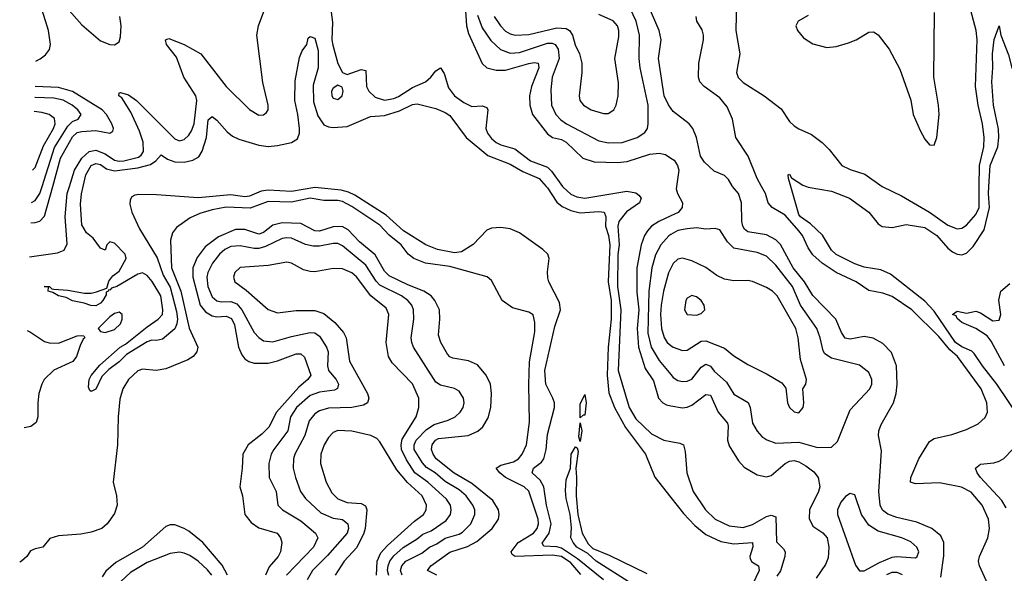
# Model space of a CAD drawing. Header units: inches. Extents: x 1694797 to 1849917, y 907313 to 1017959.
# Tile 286 of 656: x 1697203 to 1701432, y 988338 to 990717. Entities that reach past the tile are written whole.
import ezdxf

# ---------------------------------------------------------------- set-up
doc = ezdxf.new("R2010")
doc.units = ezdxf.units.IN
doc.header["$MEASUREMENT"] = 0
for name, color, linetype in [('B6998', 7, 'Continuous'), ('B6999', 7, 'Continuous'), ('B7908', 7, 'Continuous'), ('B7909', 7, 'Continuous')]:
    doc.layers.add(name, color=color, linetype=linetype)

msp = doc.modelspace()

# ---------------------------------------------------------------- linework, layer by layer
at = {"layer": 'B6998', "color": 5}
for points, elevation in [([(1697245.6, 989697.8), (1697364.9, 989715.1), (1697393.6, 989726.4), (1697406.3, 989753.7), (1697398, 989870), (1697406.9, 989970), (1697416.5, 990000)], 780), ([(1697250.3, 989843.5), (1697270, 989845.6), (1697290, 989851.6), (1697310, 989872.4), (1697344.8, 990000)], 820), ([(1697253.2, 989931.7), (1697270, 989940.1), (1697290.2, 989969.8), (1697299.6, 990000)], 840), ([(1699710.3, 988310), (1699599.5, 988399.5), (1699530, 988446.1), (1699510, 988451.9), (1699454.8, 988454.8), (1699446.9, 988466.9), (1699477.3, 988510), (1699485.4, 988550), (1699465.2, 988630), (1699454.7, 988710), (1699438.3, 988738.3), (1699403.7, 988770), (1699409.9, 988790), (1699444, 988816), (1699453.8, 988830), (1699463.9, 988870), (1699470, 988934), (1699500.6, 989050), (1699499.9, 989070), (1699493, 989090), (1699462.6, 989150), (1699458.4, 989210), (1699500.9, 989399.1), (1699525.7, 989470), (1699521.8, 989501.8), (1699475.8, 989590), (1699471.7, 989608.3), (1699470, 989634), (1699477.4, 989690), (1699471.1, 989710), (1699449.7, 989730), (1699350, 989801.3), (1699310, 989818.2), (1699270, 989824.6), (1699230, 989820.9), (1699210, 989812.1), (1699150, 989750.8), (1699101, 989719), (1699070, 989715.1), (1698996.9, 989730), (1698947.2, 989750), (1698851.9, 989810), (1698776.7, 989876.7), (1698642.3, 989962.3), (1698615.5, 989975.5), (1698583.8, 989983.8), (1698470, 989996.3), (1698370, 989978.3), (1698270, 989984.3), (1698240, 989980), (1698190, 989959.1), (1698170, 989955.8), (1698110, 989964.5), (1697970, 989951.5), (1697790, 989964), (1697714.1, 989965.9), (1697697.5, 989962.5), (1697685, 989955), (1697677.6, 989942.4), (1697676.2, 989923.8), (1697684.5, 989890), (1697717.9, 989817.9), (1697793, 989693), (1697819.2, 989619.2), (1697850, 989567.5), (1697876.7, 989463.3), (1697880.9, 989430), (1697877.9, 989410), (1697870, 989388.7), (1697815.9, 989344.1), (1697790, 989337.8), (1697770, 989339.8), (1697750, 989332.3), (1697662.2, 989277.8), (1697630, 989246.3), (1697585.9, 989214.1), (1697556.4, 989183.6), (1697530, 989129.6), (1697510, 989119.3), (1697503.6, 989123.6), (1697498, 989138), (1697501, 989170), (1697510, 989188), (1697547.5, 989232.5), (1697634, 989310), (1697657.5, 989322.5), (1697750, 989397.5), (1697798.4, 989430), (1697816.3, 989450), (1697818.3, 989470), (1697808.7, 989530), (1697772.4, 989592.4), (1697750, 989617.6), (1697730, 989628.7), (1697710, 989623.1), (1697620.3, 989570), (1697597.1, 989562.9), (1697590, 989554.5), (1697584, 989556), (1697582.8, 989550), (1697574.1, 989545.9), (1697574.1, 989534.1), (1697559.8, 989510), (1697550, 989498.9), (1697530, 989487.9), (1697508.5, 989488.5), (1697479.3, 989499.3), (1697430, 989508.4), (1697403, 989523), (1697369, 989530), (1697345.1, 989545.1), (1697325.2, 989550), (1697327.3, 989567.3), (1697308, 989570), (1697331.3, 989570), (1697340.7, 989560.7), (1697350, 989558.8), (1697410, 989554.6), (1697481.1, 989541.1), (1697510, 989541.3), (1697533.1, 989546.9), (1697577, 989563), (1697586.3, 989593.7), (1697603.7, 989616.3), (1697630, 989636.4), (1697660.7, 989690), (1697655.6, 989710), (1697610, 989757), (1697590, 989762), (1697578, 989750), (1697570, 989726), (1697550, 989735.3), (1697518, 989778), (1697490, 989801.2), (1697470, 989835.3), (1697464.6, 989924.6), (1697468.5, 989968.5), (1697475.6, 990000)], 760), ([(1699464.8, 990000), (1699470, 989994.3), (1699510, 989932.4), (1699533.6, 989913.6), (1699570, 989896.6), (1699610, 989887.2), (1699690, 989892.6), (1699713.6, 989890), (1699720.3, 989870), (1699719, 989830), (1699732, 989790), (1699738.3, 989750), (1699730, 989590), (1699742.7, 989510), (1699743.4, 989430), (1699729.8, 989310), (1699726.7, 989190), (1699733.9, 989113.9), (1699757.6, 989050), (1699804.4, 988964.4), (1699890.2, 988850), (1699930.9, 988750.9), (1700000, 988663.2)], 760), ([(1699534.2, 990000), (1699536.6, 989996.6), (1699570, 989967.2), (1699595.8, 989955.8), (1699630.4, 989950.4), (1699810, 989979.9), (1699850, 989973), (1699862.7, 989962.7), (1699871.8, 989950), (1699864.8, 989930), (1699808.6, 989891.4), (1699776.9, 989850), (1699772.2, 989830), (1699778.3, 989750), (1699772, 989708), (1699770.8, 989570), (1699784.2, 989470), (1699773.8, 989210), (1699820.5, 989050), (1699850, 989001), (1699916.9, 988936.9), (1699970, 988910.1), (1700000, 988904.5)], 780), ([(1699613.1, 988333.1), (1699570, 988382.1), (1699530, 988409.5), (1699490, 988416.4), (1699330.8, 988410.7), (1699318.4, 988418.4), (1699314.1, 988430), (1699344.6, 988470), (1699410, 988510.1), (1699426.2, 988530), (1699432, 988550), (1699430, 988570.8), (1699390.2, 988690.2), (1699369.4, 988710), (1699289.5, 988750), (1699264.5, 988770), (1699249.1, 988790), (1699270, 988802.5), (1699323.3, 988816.7), (1699344.7, 988830), (1699361.8, 988850), (1699379.4, 988890), (1699393.1, 988986.9), (1699389.5, 989149.5), (1699392.7, 989247.3), (1699415.8, 989375.8), (1699415.8, 989415.8), (1699408.5, 989448.5), (1699390, 989460.5), (1699319, 989479), (1699275.1, 989510), (1699230, 989596), (1699211.2, 989611.2), (1699050, 989656.5), (1698945.4, 989670), (1698895.7, 989690), (1698871.3, 989710), (1698841.3, 989750), (1698790.5, 989790.5), (1698750, 989834.2), (1698630, 989914.7), (1698590, 989935.1), (1698570, 989939.6), (1698510, 989940.1), (1698450, 989949.7), (1698370, 989932.2), (1698270, 989935.2), (1698193.5, 989906.5), (1698090, 989911.5), (1698030, 989900.1), (1697976.2, 989883.8), (1697934.7, 989865.3), (1697876.5, 989823.5), (1697859.6, 989800.4), (1697850.9, 989769.1), (1697855.2, 989650), (1697895.7, 989550), (1697930.6, 989390.6), (1697967.5, 989310), (1697963.6, 989290), (1697947.6, 989270), (1697924.7, 989255.3), (1697830, 989216), (1697789.1, 989209.1), (1697730, 989214.9), (1697710, 989207.6), (1697670.9, 989170), (1697645.9, 989130), (1697633.2, 989086.8), (1697625.9, 989010), (1697623.6, 988890), (1697604.4, 988730), (1697618.7, 988670), (1697621.6, 988630), (1697610, 988595.1), (1697579, 988550), (1697555.3, 988530), (1697510, 988514.4), (1697465.7, 988505.7), (1697370, 988499.2), (1697332.8, 988487.2), (1697302, 988450), (1697270, 988443.6), (1697250, 988433.7), (1697233, 988410), (1697210.7, 988390), (1697203, 988385.8)], 780), ([(1700000, 989874), (1699947.9, 989850), (1699917.1, 989830), (1699898.8, 989810), (1699886.4, 989790), (1699872.1, 989750), (1699853.7, 989650), (1699854.3, 989545.7), (1699861.9, 989470), (1699855, 989390), (1699860.1, 989310), (1699890, 989217.6), (1699925.1, 989165.1), (1699946.4, 989090), (1699964.6, 989070), (1699981.4, 989061.4), (1700000, 989058)], 820), ([(1698994.7, 988330), (1698954.2, 988350), (1698969.2, 988370), (1699050, 988427.9), (1699126.9, 988453.1), (1699166, 988474), (1699231.9, 988530), (1699259.1, 988570), (1699262.3, 988590), (1699259.4, 988610), (1699234.8, 988650), (1699144.4, 988724.4), (1699068.5, 988768.5), (1698992, 988830), (1698978.3, 988850), (1698972, 988870), (1698974.2, 988890), (1698988.6, 988910), (1699002.4, 988917.6), (1699129.3, 988930.7), (1699170.9, 988949.1), (1699192.1, 988967.9), (1699214.7, 989005.3), (1699226.1, 989050), (1699229.9, 989110), (1699225.6, 989150), (1699207.2, 989190), (1699170, 989233.2), (1699130, 989250.5), (1699062.9, 989262.9), (1699050, 989268.3), (1699040.1, 989280.1), (1699011.9, 989330), (1699001.1, 989361.1), (1699008.1, 989430), (1699005.8, 989470), (1698986.2, 989510), (1698970.4, 989530), (1698939.5, 989550), (1698870, 989577.1), (1698790, 989616.7), (1698770, 989636.7), (1698730, 989706.8), (1698663, 989763), (1698614.5, 989814.5), (1698588.4, 989828.4), (1698550, 989827), (1698490, 989808.6), (1698470, 989808.9), (1698410, 989841.7), (1698330, 989844.5), (1698290, 989834.1), (1698250, 989801.7), (1698230, 989795.9), (1698170, 989814.9), (1698130, 989815.7), (1698056.4, 989783.6), (1697999.9, 989740.1), (1697964.6, 989695.4), (1697946.1, 989650), (1697946.7, 989610), (1697977.8, 989490), (1698001.2, 989461.2), (1698030, 989443.9), (1698050, 989439.8), (1698090, 989442.6), (1698113.2, 989433.2), (1698125.4, 989405.4), (1698142.3, 989310), (1698156.5, 989276.5), (1698170, 989259.4), (1698187.5, 989247.5), (1698210, 989241.3), (1698270, 989240.7), (1698310, 989250.9), (1698390, 989281.3), (1698410, 989281.4), (1698426.6, 989266.6), (1698453.3, 989190), (1698440.9, 989170), (1698402.1, 989137.9), (1698305.6, 989030), (1698273.7, 988966.3), (1698243.6, 988936.4), (1698184.6, 988890), (1698161.1, 988850), (1698158.9, 988790), (1698148.6, 988710), (1698159.4, 988670), (1698169.5, 988590), (1698196.7, 988556.7), (1698230, 988533.2), (1698308.9, 988510), (1698323.5, 988490), (1698329.3, 988470), (1698323.9, 988430), (1698312.6, 988410), (1698274.1, 988365.9), (1698258.2, 988330)], 820), ([(1698845.6, 988330), (1698838.2, 988350), (1698844.7, 988370), (1698862.2, 988390), (1698930, 988424.5), (1698963.6, 988450), (1698995.3, 988464.7), (1699030, 988488.7), (1699090, 988506.4), (1699105, 988515), (1699140.4, 988550), (1699158.3, 988590), (1699157.4, 988610), (1699149.4, 988630), (1699120.1, 988670), (1699090, 988696), (1699030, 988732.6), (1698987.3, 988770), (1698950, 988792.3), (1698932.5, 988812.5), (1698897.4, 988870), (1698896.6, 988890), (1698906.2, 988910), (1698950, 988956.4), (1698982.5, 988977.5), (1699044, 988996), (1699072.9, 989010), (1699095, 989030), (1699107.2, 989050), (1699112.2, 989070), (1699109.8, 989090), (1699090, 989120.9), (1699070, 989132), (1699010, 989145.8), (1698990, 989158.8), (1698895, 989310), (1698886.8, 989330), (1698884.9, 989350), (1698895.4, 989430), (1698894.1, 989470), (1698886.6, 989490), (1698870.5, 989510), (1698842.4, 989530), (1698750, 989575.7), (1698733.7, 989593.7), (1698690, 989661.9), (1698590, 989744.6), (1698570, 989755), (1698550, 989755.5), (1698490, 989743.2), (1698463.7, 989743.7), (1698430.8, 989750.8), (1698370, 989777.7), (1698350, 989779.1), (1698330, 989776), (1698258.2, 989741.8), (1698230, 989733.9), (1698210, 989733.3), (1698150, 989745.4), (1698110, 989742.2), (1698083.8, 989730), (1698061, 989710), (1698030.6, 989670), (1698011, 989630), (1698007.5, 989610), (1698010.5, 989570), (1698030, 989525.7), (1698050, 989509.3), (1698070, 989504.3), (1698110, 989505.7), (1698135.8, 989495.8), (1698157.3, 989470), (1698210, 989372.7), (1698230, 989350.9), (1698250, 989337.4), (1698290, 989332), (1698370, 989355.8), (1698450, 989372.2), (1698470, 989371), (1698490, 989357.5), (1698520.6, 989310), (1698527.2, 989290), (1698524.5, 989230), (1698529.7, 989210), (1698561.8, 989170), (1698572, 989150), (1698567.7, 989132.3), (1698555.2, 989124.8), (1698490, 989116.9), (1698450, 989101.4), (1698391.3, 989050), (1698366.2, 989010), (1698355.3, 988950), (1698294.2, 988870), (1698283.6, 988850), (1698273, 988810), (1698275, 988750), (1698305, 988690), (1698311.9, 988630), (1698332.3, 988610), (1698410, 988563.6), (1698473.8, 988510), (1698484.2, 988490), (1698465, 988450), (1698348.6, 988330)], 840), ([(1700000, 989793.5), (1699991.4, 989788.6), (1699956.3, 989750), (1699933.9, 989706.1), (1699918.5, 989650), (1699904.8, 989550), (1699900.4, 989370), (1699915.1, 989310), (1699950, 989251.9), (1700000, 989191.8)], 840), ([(1698787.9, 988327.9), (1698783.4, 988350), (1698785.3, 988370), (1698792.9, 988390), (1698810, 988413.1), (1698850, 988448), (1698910, 988485.5), (1698934.2, 988505.8), (1698970, 988520.8), (1699035.2, 988564.8), (1699053.1, 988590), (1699056.4, 988610), (1699052.8, 988630), (1699036.7, 988656.7), (1698956.4, 988730), (1698900.5, 988770), (1698865, 988825), (1698843.3, 988870), (1698840.9, 988890), (1698846.3, 988913.7), (1698906.2, 989010), (1698916.7, 989050), (1698917.5, 989090), (1698890, 989151.5), (1698802.8, 989242.8), (1698786.6, 989270), (1698777.1, 989330), (1698787.9, 989450), (1698777.3, 989477.3), (1698710.9, 989530.9), (1698650, 989612.6), (1698630, 989629.3), (1698590, 989646.6), (1698550, 989648.4), (1698470, 989633.2), (1698450, 989634.2), (1698422.4, 989642.4), (1698370, 989671.3), (1698350, 989675.4), (1698270, 989660.9), (1698150, 989652), (1698126.7, 989630), (1698121.1, 989610), (1698127.2, 989590), (1698175.2, 989555.2), (1698270, 989471.8), (1698310, 989457.8), (1698390, 989466.7), (1698470, 989467.2), (1698510, 989454), (1698556.3, 989416.3), (1698593.2, 989373.2), (1698605.8, 989350), (1698620.1, 989250), (1698696.3, 989110), (1698703.2, 989090), (1698697.3, 989070), (1698679.4, 989060.6), (1698629.7, 989050.3), (1698530, 989047.7), (1698490, 989035.4), (1698470, 989022.6), (1698446.3, 988993.7), (1698427.3, 988930), (1698384.7, 988850), (1698379.3, 988830), (1698378.2, 988790), (1698387.5, 988750), (1698409.6, 988690), (1698430, 988659), (1698497.1, 988597.1), (1698550, 988574.6), (1698590, 988569.1), (1698612.9, 988550), (1698614.7, 988530), (1698610, 988509.9), (1698525.5, 988414.5), (1698460.1, 988350), (1698437.8, 988310)], 860), ([(1700000, 989649.3), (1699990, 989629.7), (1699967.9, 989550), (1699958.2, 989490), (1699954.6, 989450), (1699959.9, 989390), (1699970.5, 989350.5), (1699984.2, 989330), (1700000, 989317.5)], 860), ([(1697235.3, 989381.1), (1697250, 989374.4), (1697310, 989333.8), (1697330, 989327.6), (1697370, 989326.1), (1697450, 989357.8), (1697470, 989359.8), (1697477.9, 989357.9), (1697483.1, 989350), (1697476, 989344), (1697463.2, 989316.8), (1697447.5, 989270), (1697431.7, 989248.3), (1697350, 989210.1), (1697308.7, 989170), (1697297.8, 989150), (1697285.8, 989110), (1697281, 989070), (1697281.4, 989010), (1697274.2, 988985.8), (1697250.8, 988969.2), (1697221.7, 988963)], 780), ([(1698736.1, 988330), (1698737.8, 988390), (1698754.8, 988425.2), (1698782.4, 988457.6), (1698898.5, 988561.6), (1698937.4, 988590), (1698949.3, 988610), (1698950.4, 988630), (1698931.1, 988671.1), (1698868.1, 988728.1), (1698822.9, 988782.9), (1698750, 988903), (1698736.9, 988916.9), (1698710.5, 988930.5), (1698630, 988948.3), (1698570, 988951.8), (1698550, 988943.5), (1698530, 988922), (1698510.1, 988890), (1698495.9, 988850), (1698494.4, 988810), (1698519.2, 988730), (1698544, 988684), (1698570, 988658.5), (1698610, 988642.5), (1698670, 988638), (1698687.9, 988627.9), (1698693.3, 988610), (1698686.4, 988530), (1698680.5, 988510), (1698651.7, 988448.3), (1698597.3, 988390), (1698558, 988330)], 880), ([(1699832.5, 988292.5), (1699678.5, 988390), (1699642.8, 988422.8), (1699596.5, 988450), (1699579.9, 988470), (1699570.8, 988490), (1699572.6, 988532.6), (1699567.8, 988590), (1699550, 988659), (1699546.6, 988693.4), (1699550, 988738.8), (1699568.8, 988790), (1699571.6, 988850), (1699590, 988882), (1699597.6, 988877.6), (1699601.1, 988861.1), (1699591.2, 988790), (1699594.8, 988750), (1699592.8, 988670), (1699600.2, 988590), (1699619.3, 988510), (1699644.2, 988464.2), (1699664.8, 988444.8), (1699735.4, 988415.4), (1699896.9, 988336.9)], 740), ([(1698095.3, 988330), (1698072.1, 988372.1), (1697990.3, 988470), (1697930, 988518.4), (1697910, 988530.9), (1697870, 988545.8), (1697850, 988546.3), (1697830, 988538.8), (1697730.7, 988450), (1697616.4, 988383.6), (1697573.3, 988346.7), (1697557, 988323)], 820), ([(1698027.7, 988330), (1698010, 988352.8), (1697969.6, 988389.6), (1697934, 988414), (1697910, 988424.5), (1697890, 988428.9), (1697850, 988422.9), (1697750, 988384.7), (1697678.7, 988341.3), (1697637.9, 988302.1)], 840)]:
    msp.add_lwpolyline(points, dxfattribs=dict(at, elevation=elevation))
for points, elevation in [([(1697630, 989459.8), (1697610, 989454.3), (1697590, 989440.2), (1697539.7, 989390), (1697550, 989376.9), (1697570, 989373.2), (1697610, 989385.3), (1697635.5, 989410), (1697643.2, 989430), (1697643.5, 989450)], 780), ([(1699610, 989006), (1699610, 989064.7), (1699630, 989106.8), (1699636, 989070), (1699630, 989017.2), (1699622.8, 989017.2)], 740), ([(1699610, 988904), (1699604.4, 988924.4), (1699610, 988984.7), (1699617, 988950)], 740)]:
    msp.add_lwpolyline(points, close=True, dxfattribs=dict(at, elevation=elevation))
at = {"layer": 'B6999', "color": 5}
for points, elevation in [([(1700000, 990336.4), (1699990, 990350.5), (1699971.6, 990390), (1699946.6, 990550), (1699958.1, 990630), (1699949.5, 990670), (1699897.8, 990790), (1699851.2, 990850), (1699840.8, 990870), (1699832.1, 990912.1), (1699795.6, 990950), (1699783.8, 990970), (1699767.7, 991092.3), (1699770, 991098), (1699790, 991096.6), (1699806.1, 991086.1), (1699865.4, 991065.4), (1699949.8, 991050.2), (1699990.2, 991050.2), (1700000, 991053.5)], 820), ([(1697330, 990856), (1697470, 990694.4), (1697550, 990626.6), (1697590, 990610.2), (1697610, 990608.6), (1697630, 990622), (1697636.1, 990643.9), (1697638.5, 990690), (1697633, 990730)], 820), ([(1697272.8, 990538.1), (1697291.6, 990548.4), (1697314.4, 990565.6), (1697330.6, 990589.4), (1697334.9, 990610), (1697326.9, 990670), (1697285.6, 990805.6), (1697281.8, 990813.4)], 820), ([(1697416.5, 990000), (1697438.7, 990070), (1697470, 990122), (1697501.3, 990150), (1697530, 990155.6), (1697570, 990140.9), (1697610, 990112.8), (1697630, 990108.5), (1697650, 990110.5), (1697713.6, 990126.4), (1697725.3, 990134.7), (1697734.9, 990150), (1697733.7, 990190), (1697717.3, 990237.3), (1697679.7, 990319.7), (1697641.2, 990381.2), (1697629.2, 990390), (1697630, 990402), (1697635.3, 990404.7), (1697670, 990394), (1697704.5, 990370), (1697870, 990204.8), (1697890, 990196.6), (1697910, 990202), (1697930, 990221.3), (1697940.5, 990239.5), (1697952.4, 990270), (1697964, 990370), (1697960.1, 990390), (1697907.3, 990470), (1697876.2, 990556.2), (1697834, 990610), (1697829.7, 990630.3), (1697843.8, 990636.2), (1697910, 990610.5), (1697981.7, 990570), (1698090, 990430.1), (1698190, 990331.4), (1698230, 990306.9), (1698250, 990307.6), (1698262.5, 990317.5), (1698269.7, 990330), (1698269.8, 990350), (1698247.1, 990447.1), (1698221.3, 990650), (1698228.9, 990690), (1698256.6, 990763.4)], 780), ([(1698540.9, 990750), (1698546.7, 990706.7), (1698544.2, 990630), (1698547.4, 990607.4), (1698570, 990528.7), (1698590, 990490.3), (1698610, 990482), (1698670, 990503), (1698690, 990498.4), (1698692.6, 990430), (1698701.9, 990410), (1698730, 990384.5), (1698770, 990371.6), (1698810, 990378.3), (1698830, 990386.8), (1698890, 990425.4), (1698946.5, 990450), (1698969.3, 990470), (1698990, 990497.7), (1699010, 990510.2), (1699026.1, 990486), (1699044.4, 990424.4), (1699070.1, 990390), (1699110, 990361.2), (1699144.3, 990344.3), (1699190, 990346.6), (1699210, 990339.7), (1699214, 990330), (1699205.2, 990250), (1699212.3, 990230), (1699230, 990206.1), (1699250, 990188.5), (1699270, 990178.6), (1699330, 990161.8), (1699396.8, 990110), (1699470, 990082.9), (1699486.7, 990066.7), (1699534.2, 990000)], 780), ([(1699116.9, 990776.9), (1699122.5, 990690), (1699130, 990658.2), (1699188.9, 990528.9), (1699209.7, 990509.7), (1699250, 990499.7), (1699290, 990500.2), (1699390, 990529.3), (1699413.3, 990533.3), (1699430.1, 990530.1), (1699433.1, 990510), (1699401, 990430), (1699392.1, 990390), (1699393.4, 990350), (1699406, 990310), (1699470, 990226.1), (1699491.4, 990211.4), (1699530, 990201.6), (1699550, 990190.5), (1699622.1, 990122.1), (1699670, 990105.7), (1699770, 990102.9), (1699811.8, 990108.2), (1699910, 990139), (1699950, 990143.1), (1699977, 990137), (1700000, 990122.3)], 820), ([(1699170, 990736.5), (1699190, 990681.6), (1699227.2, 990627.2), (1699268.6, 990588.6), (1699310, 990573.4), (1699350, 990576.1), (1699470, 990616.1), (1699490, 990616.4), (1699503.5, 990610), (1699515.1, 990590), (1699520.6, 990550), (1699489.7, 990470), (1699484.8, 990415.2), (1699487.8, 990350), (1699506, 990310), (1699527.3, 990287.3), (1699551.7, 990270), (1699690, 990196.6), (1699732.4, 990187.6), (1699791.1, 990188.9), (1699855.1, 990210), (1699888, 990232), (1699898.8, 990250), (1699901.9, 990270), (1699903, 990350), (1699867.5, 990510), (1699863.7, 990550), (1699864.8, 990650), (1699851.2, 990710), (1699824.6, 990764.6)], 840), ([(1699241.3, 990730), (1699268.7, 990690), (1699290, 990668.2), (1699310, 990656.1), (1699330.5, 990650.5), (1699390, 990653.5), (1699510, 990681.5), (1699550, 990679.3), (1699565, 990670), (1699577.5, 990650), (1699589.4, 990609.4), (1699607.8, 990570), (1699616.8, 990530), (1699618.1, 990490), (1699606.4, 990390), (1699609.4, 990370), (1699623.9, 990350), (1699657, 990330), (1699710, 990313.5), (1699730, 990314.2), (1699754.2, 990330), (1699764.4, 990350), (1699773.8, 990390), (1699774.7, 990445.3), (1699759.8, 990550), (1699776.7, 990643.3), (1699776.6, 990670), (1699770, 990690.8), (1699751.8, 990711.8), (1699690, 990738.8)], 860), ([(1697475.6, 990000), (1697486.8, 990050), (1697510, 990090.1), (1697530, 990098.8), (1697550, 990095.3), (1697575.8, 990075.8), (1697610, 990067.9), (1697710, 990080.5), (1697765.3, 990094.7), (1697787.3, 990110), (1697810, 990136.9), (1697837.3, 990117.3), (1697870, 990105.6), (1697910, 990105), (1697946.6, 990113.4), (1697971.8, 990128.2), (1697987.4, 990152.6), (1698006, 990210), (1698012.9, 990287.1), (1698030, 990300.9), (1698050, 990284.9), (1698094.4, 990234.4), (1698116.9, 990216.9), (1698143.9, 990203.9), (1698230, 990177.2), (1698270, 990172.2), (1698310, 990175.7), (1698370.4, 990189.6), (1698395.6, 990204.4), (1698405, 990230), (1698404.7, 990250), (1698398.1, 990310), (1698384.9, 990370), (1698385.5, 990454.5), (1698405.3, 990554.7), (1698416.4, 990583.6), (1698436, 990610), (1698442, 990638), (1698450, 990644.7), (1698470, 990637.3), (1698485.1, 990585.1), (1698485.4, 990510), (1698464.2, 990435.8), (1698464.5, 990364.5), (1698483.1, 990303.1), (1698510, 990265.6), (1698530, 990256), (1698550, 990253.5), (1698610, 990258.4), (1698710, 990300.9), (1698770, 990305.3), (1698834.9, 990325.1), (1698890, 990351.8), (1698910, 990354.8), (1698990, 990334.8), (1699030, 990318.5), (1699050, 990305), (1699120.2, 990210), (1699213.1, 990133.1), (1699310, 990095.5), (1699364.6, 990064.6), (1699434, 990034), (1699464.8, 990000)], 760), ([(1697344.8, 990000), (1697378, 990122), (1697430, 990213.4), (1697450, 990232.4), (1697470, 990237), (1697530, 990241.1), (1697590, 990229.4), (1697602.6, 990237.4), (1697606.1, 990250), (1697598.7, 990270), (1697575.6, 990310), (1697557.4, 990330), (1697430, 990408.7), (1697370, 990425.2), (1697269.3, 990429.2)], 820), ([(1697299.6, 990000), (1697351.9, 990168.1), (1697410, 990258.9), (1697430, 990278.8), (1697453.8, 990290), (1697467, 990310), (1697453.3, 990330), (1697428.7, 990350), (1697390, 990371.1), (1697350, 990379.1), (1697270, 990382.6), (1697267.8, 990382.9)], 840), ([(1697257.7, 990069.7), (1697270, 990082.2), (1697304.7, 990175.3), (1697348.3, 990250), (1697355, 990270), (1697352.8, 990292.8), (1697329.9, 990309.9), (1697298, 990318), (1697265.8, 990322.2)], 860)]:
    msp.add_lwpolyline(points, dxfattribs=dict(at, elevation=elevation))
at = {"layer": 'B6999', "color": 5, "elevation": 780}
msp.add_lwpolyline([(1698570, 990435.6), (1698550, 990422.3), (1698542.7, 990410), (1698543.2, 990390), (1698550, 990379.1), (1698570, 990374.7), (1698588.7, 990390), (1698592.2, 990410), (1698587.4, 990427.4)], close=True, dxfattribs=at)
at = {"layer": 'B7908', "color": 5}
for points, elevation in [([(1700023.8, 990000), (1700022.3, 989990), (1700027.9, 989970), (1700049.1, 989930), (1700048.6, 989910), (1700031.5, 989888.5), (1700000, 989874)], 820), ([(1701159.4, 988320.6), (1701172.5, 988412.5), (1701172.1, 988470), (1701158.8, 988498.8), (1701121.2, 988530), (1701056.9, 988556.9), (1700970, 988577.6), (1700931.6, 988591.6), (1700909, 988609), (1700898.6, 988630), (1700893.4, 988690), (1700904.8, 988864.8), (1700891.1, 988930), (1700892.7, 988950), (1700902.5, 988977.5), (1700955.7, 989070), (1700967.9, 989110), (1700972.1, 989150), (1700968.8, 989230), (1700946.8, 989286.8), (1700910, 989325), (1700868.9, 989348.9), (1700830, 989355.8), (1700770, 989343.6), (1700748.5, 989348.5), (1700732.6, 989372.6), (1700708.3, 989430), (1700610, 989531.8), (1700573.9, 989590), (1700525.6, 989650), (1700470, 989750.4), (1700450, 989770.3), (1700410, 989792.5), (1700330, 989805.7), (1700316.3, 989816.3), (1700308.4, 989830), (1700305.2, 989850), (1700303.2, 989930), (1700290, 989969.8), (1700264.4, 990000)], 820), ([(1701383.3, 988243.3), (1701325, 988370), (1701321.5, 988390), (1701324.9, 988410), (1701360.8, 988490), (1701368.7, 988530), (1701363.8, 988570), (1701337.5, 988630), (1701290, 988686.8), (1701248.2, 988708.2), (1701154, 988726), (1701050, 988721.9), (1701029.2, 988730), (1701029.9, 988750), (1701064.5, 988830), (1701110, 988904), (1701130, 988917), (1701206, 988934), (1701270, 988956.2), (1701319.7, 988980.3), (1701350, 989007.2), (1701359.4, 989030), (1701357.5, 989070), (1701333.2, 989130), (1701230.9, 989270), (1701198.4, 989298.4), (1701150, 989355.2), (1701034.8, 989470), (1700950, 989527.6), (1700910, 989541.9), (1700850, 989552.8), (1700795.2, 989590), (1700710, 989629.9), (1700650, 989670.3), (1700610, 989706.4), (1700590, 989736.8), (1700564.6, 989790), (1700549, 989810), (1700490, 989876.5), (1700435.5, 989910), (1700418.1, 989930), (1700406.1, 989970), (1700389.1, 990000)], 780), ([(1701494.7, 989010), (1701400.5, 989150), (1701337.8, 989230), (1701303, 989283), (1701293.1, 989293.1), (1701250, 989311.4), (1701222.3, 989330), (1701130, 989464), (1701090, 989507.1), (1700943.7, 989623.7), (1700901.3, 989641.3), (1700830, 989653), (1700790, 989667.3), (1700710, 989707.5), (1700690, 989726.1), (1700650.9, 989790.9), (1700599.5, 989839.5), (1700556.8, 989870), (1700550, 989880.4), (1700515.1, 990000)], 760), ([(1700582.7, 990000), (1700590, 989997.4), (1700690, 989979.7), (1700766.9, 989950), (1700850, 989890.1), (1700890, 989839.8), (1700907.7, 989827.7), (1700950, 989823.9), (1701010, 989836.6), (1701090, 989824.3), (1701141.5, 989790), (1701190, 989734.8), (1701210, 989719.6), (1701230, 989709.5), (1701250, 989706), (1701270, 989714.2), (1701298.3, 989741.7), (1701345.9, 989814.1), (1701367.8, 989910), (1701364.4, 989970), (1701366.1, 990000)], 760), ([(1700908, 990000), (1700910, 989998.6), (1700990, 989960.2), (1701110, 989889.5), (1701190, 989833.9), (1701230, 989817.5), (1701250, 989820.8), (1701270, 989834.2), (1701310, 989879.3), (1701324.1, 989910), (1701324.6, 990000)], 780), ([(1700000, 989191.8), (1700010, 989179.8), (1700030, 989166), (1700050, 989162.2), (1700070, 989164.1), (1700090, 989172.7), (1700130, 989223.2), (1700150, 989236.3), (1700170, 989228.5), (1700186.4, 989206.4), (1700238.9, 989158.8), (1700270, 989107.4), (1700332.4, 989072.4), (1700340.4, 989050), (1700350, 988983.7), (1700370, 988949.1), (1700390, 988926.2), (1700411.3, 988911.3), (1700450, 988897.6), (1700550, 988900.8), (1700630, 988879), (1700690, 988879.3), (1700715.1, 988904.9), (1700770, 989039.7), (1700854.8, 989130), (1700862.8, 989150), (1700863.5, 989170), (1700850, 989200.5), (1700810, 989232), (1700690, 989262.1), (1700661.6, 989281.6), (1700653.8, 989293.8), (1700641.7, 989350), (1700627.4, 989390), (1700556.2, 989490), (1700522.1, 989570), (1700450, 989662.2), (1700410, 989700.2), (1700370, 989716.1), (1700270, 989735.4), (1700242.6, 989762.6), (1700210, 989814.3), (1700190, 989819.7), (1700150, 989816.8), (1700110, 989822.9), (1700070, 989818.8), (1700030, 989810.3), (1700000, 989793.5)], 840), ([(1700000, 989317.5), (1700010, 989309.5), (1700050, 989295.9), (1700070, 989296.8), (1700130, 989336), (1700150, 989336.2), (1700230, 989305.4), (1700270, 989272), (1700330, 989235.2), (1700413.7, 989193.7), (1700475.8, 989155.8), (1700493, 989133), (1700500.8, 989070), (1700510, 989050.5), (1700530, 989031.7), (1700550, 989027.3), (1700567.4, 989050), (1700570.9, 989070.9), (1700567, 989130), (1700579.5, 989150), (1700582, 989170), (1700556.7, 989256.7), (1700546.6, 989350), (1700536.1, 989390), (1700457, 989530), (1700436.2, 989550), (1700410, 989566.3), (1700350, 989592.5), (1700330, 989596.8), (1700270, 989594.5), (1700230, 989602.1), (1700197.2, 989617.2), (1700150, 989651.9), (1700090, 989681.1), (1700050, 989692.6), (1700030, 989687.4), (1700010, 989668.9), (1700000, 989649.3)], 860), ([(1701433.3, 989230), (1701375.7, 989335.7), (1701358.4, 989358.4), (1701309.4, 989389.4), (1701250, 989416), (1701230, 989433.2), (1701224.6, 989444.6), (1701209.8, 989450), (1701230, 989464), (1701270, 989456.3), (1701310, 989463.8), (1701330, 989457.6), (1701382.8, 989422.8), (1701410, 989425.3), (1701417.4, 989450), (1701408.3, 989511.7), (1701416.8, 989550), (1701456.3, 989583.7)], 740), ([(1700000, 989058), (1700050, 989048.8), (1700070, 989051.1), (1700090, 989060.8), (1700150, 989106.6), (1700170, 989103), (1700203.3, 989030), (1700242.8, 988982.8), (1700246.3, 988970), (1700243.3, 988910), (1700250, 988885.3), (1700290, 988820.9), (1700314.1, 988794.1), (1700370, 988760.9), (1700410, 988752.3), (1700430, 988758.1), (1700490.2, 988809.8), (1700510, 988819.9), (1700530, 988822.3), (1700550, 988817), (1700579.2, 988799.2), (1700613.2, 988773.2), (1700632, 988750), (1700639.7, 988710), (1700634.2, 988690), (1700595.3, 988610), (1700593.6, 988573.6), (1700610, 988540.9), (1700651.9, 988511.9), (1700671.4, 988490), (1700678.5, 988450), (1700675.2, 988404.8), (1700663.7, 988376.3), (1700623.7, 988316.3)], 820), ([(1700000, 988904.5), (1700037.6, 988897.6), (1700054.5, 988890), (1700061.2, 988861.2), (1700067.7, 988770), (1700096, 988690), (1700148.6, 988610), (1700189.5, 988570), (1700250, 988542.5), (1700310, 988534.2), (1700350, 988547), (1700410, 988582.1), (1700430, 988588.2), (1700450, 988580.2), (1700453.3, 988473.3), (1700483, 988443), (1700490.1, 988430), (1700488.7, 988410), (1700470, 988349.1), (1700455.1, 988324.9)], 780), ([(1701439.5, 988619.5), (1701421.8, 988650), (1701329.2, 988750), (1701314.8, 988770), (1701308.4, 988790), (1701330, 988806.5), (1701387.4, 988812.6), (1701410, 988819.7), (1701430, 988831.7), (1701468.3, 988871.7)], 760), ([(1700000, 988663.2), (1700054.3, 988594.3), (1700103, 988543), (1700150, 988504.2), (1700214.6, 988474.6), (1700270, 988464), (1700350.2, 988470), (1700351.4, 988451.4), (1700338.8, 988410), (1700340.4, 988400.4), (1700347, 988387), (1700376.2, 988370), (1700379.5, 988350), (1700350.3, 988289.7)], 760), ([(1700927.4, 988332.6), (1700950, 988342.3), (1700970, 988342.4), (1700992.8, 988332.8)], 820)]:
    msp.add_lwpolyline(points, dxfattribs=dict(at, elevation=elevation))
for points, elevation in [([(1700090, 989532.1), (1700070, 989520.5), (1700063.9, 989510), (1700058.3, 989470), (1700070.3, 989450.3), (1700110, 989447.3), (1700130, 989454.4), (1700145.6, 989470), (1700142.6, 989490), (1700129.6, 989510), (1700110, 989526.6)], 880), ([(1700770, 988680.5), (1700750, 988667.6), (1700730, 988642.9), (1700715.3, 988610), (1700715.2, 988590), (1700793.4, 988373.4), (1700810, 988348.2), (1700830, 988349), (1700895.9, 988384.1), (1700950, 988406.7), (1700970.1, 988410.1), (1701050, 988404.7), (1701057.7, 988410), (1701064.2, 988430), (1701056.5, 988450), (1701030, 988472.6), (1700991.3, 988490), (1700890, 988518.8), (1700850, 988544.3), (1700819.2, 988590), (1700790, 988675.1)], 840)]:
    msp.add_lwpolyline(points, close=True, dxfattribs=dict(at, elevation=elevation))
at = {"layer": 'B7909', "color": 5}
for points, elevation in [([(1701324.6, 990000), (1701325, 990090), (1701344.1, 990170), (1701344.9, 990210), (1701338.2, 990270), (1701319.3, 990350), (1701308.5, 990430), (1701315.6, 990630), (1701310.4, 990670.4), (1701252, 990892)], 780), ([(1700282.3, 990797.7), (1700279, 990670), (1700295.3, 990570), (1700282.2, 990490), (1700289, 990469), (1700310, 990447.2), (1700400.8, 990390), (1700473.3, 990333.3), (1700510, 990280.1), (1700530, 990261.5), (1700550, 990247.7), (1700603.7, 990223.7), (1700650, 990189.1), (1700679.4, 990159.4), (1700734.3, 990090), (1700770, 990072.7), (1700832.8, 990052.8), (1700908, 990000)], 780), ([(1700590, 990735.1), (1700546, 990710), (1700536, 990690), (1700544, 990670), (1700570, 990639.1), (1700610, 990612.7), (1700670, 990598), (1700710, 990602.3), (1700763, 990617), (1700795.1, 990630), (1700850, 990663.7), (1700870, 990665.3), (1700890, 990651.8), (1700937.1, 990590), (1700983.9, 990503.9), (1701031, 990371), (1701040.7, 990310), (1701070, 990241.3), (1701090, 990203.1), (1701110, 990179.5), (1701130, 990178), (1701142, 990210), (1701152.2, 990310), (1701149.8, 990350), (1701129.8, 990470), (1701131.6, 990748.4)], 820), ([(1700389.1, 990000), (1700370, 990033.8), (1700332.4, 990130), (1700278.4, 990210), (1700264.7, 990290), (1700241.8, 990341.8), (1700210, 990381), (1700142.2, 990430), (1700124.6, 990450), (1700118.8, 990470), (1700120.6, 990530), (1700140.1, 990630), (1700140.4, 990650), (1700133.7, 990673.7), (1700112, 990710), (1700107.8, 990730)], 780), ([(1701366.1, 990000), (1701371, 990090), (1701403.5, 990170), (1701408.8, 990210), (1701407.1, 990247.1), (1701385.2, 990350), (1701378.5, 990450), (1701383.2, 990510), (1701381, 990570), (1701387.8, 990632.2), (1701410, 990691), (1701416.9, 990650), (1701450, 990566.4), (1701463.6, 990510), (1701490, 990462.3), (1701526.2, 990346.2), (1701570, 990230.3), (1701574.3, 990174.3), (1701570.9, 990110), (1701573.8, 990000)], 760), ([(1700264.4, 990000), (1700262.4, 990002.4), (1700247.7, 990030), (1700230, 990046.8), (1700186.3, 990066.3), (1700144.7, 990104.7), (1700127.7, 990130), (1700109.9, 990210), (1700094.5, 990250), (1700078.5, 990270), (1700010, 990322.2), (1700000, 990336.4)], 820), ([(1700000, 990122.3), (1700013.6, 990113.6), (1700028.8, 990090), (1700033.7, 990070), (1700023.8, 990000)], 820), ([(1700515.1, 990000), (1700504.8, 990035.2), (1700504, 990050), (1700510, 990053.4), (1700518, 990038), (1700565.9, 990005.9), (1700582.7, 990000)], 760)]:
    msp.add_lwpolyline(points, dxfattribs=dict(at, elevation=elevation))

doc.saveas('drawing.dxf')
